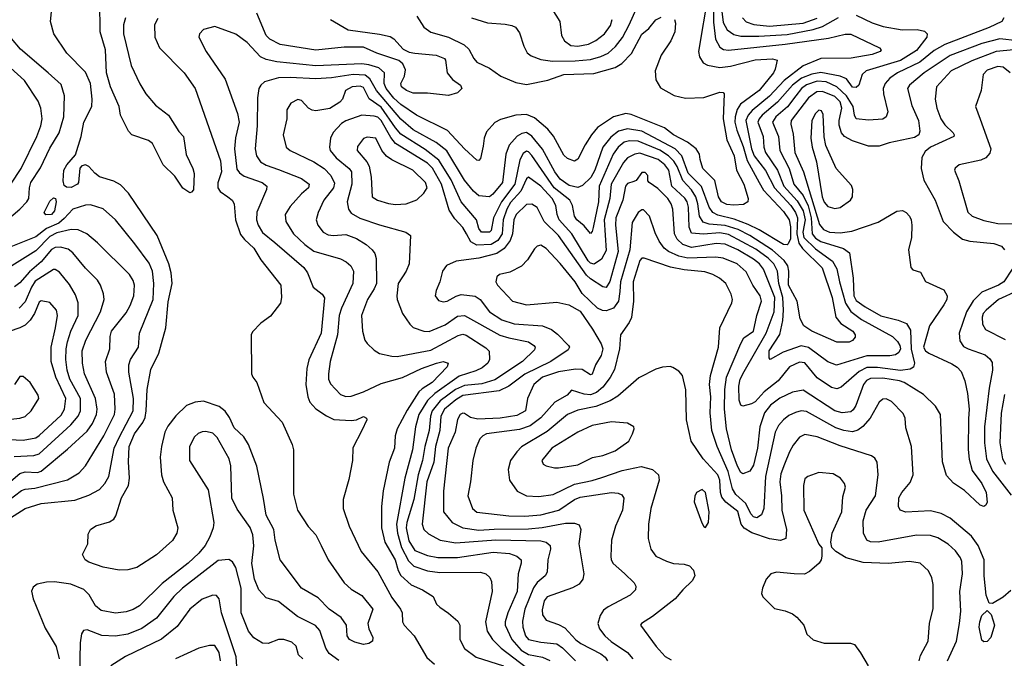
# Model space of a CAD drawing. Extents: x 997028 to 1115134, y 536408 to 618974.
# Tile 425 of 473: x 1097055 to 1102611, y 551048 to 554654. Entities that reach past the tile are written whole.
import ezdxf

# ---------------------------------------------------------------- set-up
doc = ezdxf.new("R2010")
doc.units = 0

msp = doc.modelspace()

# ---------------------------------------------------------------- linework, layer by layer
at = {"layer": '0CON10XD'}
for points in [[(1100939, 554801), (1100884.5, 554475), (1100890, 554445), (1100911.5, 554411.5), (1100936.7, 554396.7), (1101005, 554384.2), (1101065, 554392.2), (1101205, 554427.4), (1101303.2, 554433.2), (1101328.8, 554425), (1101318.2, 554375), (1101307.5, 554355), (1101227.6, 554255), (1101122.4, 554177.6), (1101103, 554147), (1101091.7, 554105), (1101091, 554075), (1101101.1, 554031.1), (1101137.7, 553937.7), (1101159.9, 553859.9), (1101226.9, 553735), (1101252.2, 553692.2), (1101365, 553570.8), (1101397.6, 553525), (1101404.6, 553484.6), (1101403.6, 553416.4), (1101392.1, 553387.9), (1101385, 553382.7), (1101365, 553384.8), (1101227.5, 553467.5), (1101165, 553497.9), (1101087.4, 553527.4), (1100995, 553550), (1100965.2, 553565.2), (1100945.2, 553595), (1100902.7, 553712.7), (1100827, 553787), (1100790.6, 553885), (1100752.9, 553925), (1100565, 554025.4), (1100485, 554038.1), (1100434.6, 554024.6), (1100389.8, 553990.2), (1100345.4, 553934.6), (1100300.5, 553805), (1100277.3, 553762.7), (1100231.5, 553718.5), (1100205, 553706.3), (1100155, 553718), (1100105, 553754.7), (1100074.9, 553794.9), (1100005, 553924.1), (1099945, 553996.8), (1099915, 554016.6), (1099888.1, 554011.9), (1099862.4, 553997.6), (1099817.1, 553945), (1099798.3, 553895), (1099779.5, 553735), (1099725, 553668.8), (1099705, 553654.6), (1099645, 553660.4), (1099615, 553686.2), (1099565, 553748.8), (1099465, 553913.5), (1099405, 553960.9), (1099275, 554033.1), (1099205, 554093.5), (1099067.9, 554255), (1099031, 554321), (1099005, 554341.2), (1098935.7, 554344.3), (1098815, 554326.2), (1098725, 554321.2), (1098581.8, 554328.2), (1098514.7, 554325.3), (1098436.7, 554303.3), (1098414.8, 554285.2), (1098404.6, 554265), (1098395.9, 554214.1), (1098395.3, 554055), (1098382.8, 553925), (1098390.8, 553885), (1098412.8, 553852.7), (1098445, 553832.7), (1098515, 553808.7), (1098645, 553756.9), (1098688.6, 553725), (1098684.3, 553705), (1098645, 553671.1), (1098580.4, 553599.6), (1098552.7, 553555), (1098556.2, 553515), (1098600.4, 553445), (1098664.5, 553384.5), (1098715, 553347.5), (1098864, 553304), (1098897.4, 553287.4), (1098922.5, 553265), (1098938.5, 553235), (1098934.6, 553165), (1098869.8, 553025), (1098857.3, 552985), (1098848.9, 552875), (1098806.2, 552725), (1098797.5, 552655), (1098797.8, 552625), (1098807.6, 552597.6), (1098865, 552537.5), (1098895, 552526.7), (1098925, 552528.5), (1098995, 552552.9), (1099095, 552600), (1099215.2, 552634.8), (1099322.5, 552685), (1099406.2, 552715), (1099445, 552723.5), (1099472, 552715), (1099466.7, 552695), (1099382, 552605), (1099325, 552570.6), (1099307.1, 552552.9), (1099240.5, 552449.5), (1099184.1, 552345), (1099174, 552305), (1099170, 552235), (1099140, 552155), (1099106.4, 551993.6), (1099097.1, 551905), (1099096.7, 551785), (1099114.8, 551704.8), (1099172.9, 551605), (1099189.7, 551545), (1099205, 551515.5), (1099263.4, 551463.4), (1099327.5, 551435), (1099387.3, 551397.3), (1099407.5, 551355), (1099425, 551336.7), (1099475, 551304), (1099527.8, 551257.8), (1099538.5, 551235), (1099538.9, 551155), (1099565, 551102.9), (1099630, 551055), (1099785, 551006.3)], [(1098429.5, 551950.5), (1098392.7, 552132.7), (1098345.7, 552255), (1098319.4, 552299.4), (1098265, 552349.2), (1098238, 552408), (1098213.8, 552443.8), (1098180.6, 552470.6), (1098091.1, 552501.1), (1098045, 552495.6), (1097995, 552475.6), (1097935, 552418.1), (1097890.7, 552359.3), (1097874.4, 552324.4), (1097854.6, 552245), (1097847.9, 552185), (1097854.5, 552084.5), (1097865.7, 552045), (1097915.8, 551955), (1097919.2, 551885), (1097946.9, 551785), (1097940.6, 551755), (1097916.1, 551713.9), (1097826.8, 551633.2), (1097715, 551560.5), (1097665, 551547.8), (1097615, 551546.9), (1097525, 551562.2), (1097445, 551591.9), (1097423.8, 551605), (1097408.8, 551635), (1097440, 551695), (1097440.7, 551749.3), (1097453.3, 551775), (1097484.5, 551795.5), (1097560.8, 551819.2), (1097585.9, 551834.1), (1097597.3, 551852.7), (1097629.2, 551955), (1097669.1, 552025), (1097674.7, 552065.3), (1097667.7, 552157.7), (1097672.3, 552245), (1097703.3, 552315), (1097749.5, 552380.5), (1097762, 552408), (1097769.2, 552445), (1097773, 552567), (1097795, 552680), (1097839.2, 552770.8), (1097854.3, 552825.7), (1097879.1, 552915), (1097891.9, 553061.9), (1097914.1, 553165), (1097909.6, 553225), (1097896.9, 553275), (1097830, 553435), (1097669.4, 553675), (1097622.6, 553722.6), (1097585, 553743.5), (1097505, 553767.8), (1097477.8, 553787.8), (1097445, 553826), (1097425, 553834), (1097405, 553830), (1097394.2, 553815.8), (1097385.7, 553735), (1097380, 553725), (1097345, 553707.3), (1097318.5, 553708.5), (1097305, 553718.8), (1097300, 553745), (1097304.6, 553805.4), (1097321.4, 553835), (1097369.3, 553890.7), (1097400.7, 553995), (1097416.6, 554075), (1097461.6, 554165), (1097464.4, 554205), (1097454.1, 554294.1), (1097425, 554358.5), (1097320, 554465), (1097248.1, 554575), (1097228.1, 554645), (1097242.5, 554775)], [(1097652, 554665), (1097640, 554625), (1097640, 554575), (1097684, 554395), (1097732.1, 554292.1), (1097765.9, 554235.9), (1097821.7, 554171.7), (1097894, 554115), (1097953.4, 554023.4), (1097979.2, 553995), (1097993.2, 553893.2), (1098032, 553815), (1098040, 553785), (1098036.1, 553693.9), (1098025, 553680), (1098015, 553677.5), (1097975, 553703.3), (1097930.3, 553770.3), (1097863.8, 553835), (1097803.3, 553955), (1097782, 553972), (1097686.7, 554005), (1097668, 554025), (1097624, 554115), (1097616, 554165), (1097567.5, 554275), (1097544.2, 554355), (1097538, 554485), (1097509.2, 554585), (1097507.5, 554755)], [(1098808.8, 554655), (1098907.6, 554597.6), (1099085, 554573.6), (1099145, 554558.9), (1099165, 554545.7), (1099218.5, 554488.5), (1099251.9, 554471.9), (1099284.6, 554464.6), (1099405, 554453.3), (1099451.2, 554435), (1099458, 554425), (1099467.5, 554355), (1099497, 554317), (1099542, 554285), (1099548.8, 554265), (1099525, 554242), (1099475, 554227.1), (1099355, 554240), (1099275, 554239.3), (1099237.1, 554255), (1099208.5, 554275), (1099205.5, 554295), (1099226.9, 554335), (1099231.2, 554371.2), (1099216.7, 554405), (1099193.4, 554423.4), (1099070, 554465), (1098995, 554498.5), (1098885, 554499.5), (1098725, 554483.2), (1098525, 554514.6), (1098465.7, 554545), (1098445, 554564.4), (1098392.2, 554692.2)], [(1100969.9, 554725), (1100970.7, 554640.7), (1100980.7, 554545), (1101005, 554499.3), (1101026.4, 554486.4), (1101055, 554481.9), (1101373.9, 554516.1), (1101619.2, 554550.8), (1101713.2, 554573.2), (1101745, 554572.2), (1101906.4, 554496.4), (1101916, 554485), (1101911.2, 554475), (1101865, 554457.5), (1101747.2, 554437.2), (1101575, 554435.3), (1101476.7, 554393.4), (1101368.1, 554311.9), (1101285, 554222), (1101187.8, 554142.2), (1101165.2, 554115), (1101152.5, 554085), (1101185, 553924.5), (1101198.9, 553885), (1101262.6, 553802.6), (1101313.9, 553705), (1101405.7, 553605), (1101433, 553565), (1101444.6, 553535), (1101439.9, 553445), (1101452.1, 553392.1), (1101472.2, 553362.2), (1101583.9, 553253.9), (1101639, 553085), (1101660.8, 552975), (1101689.2, 552939.2), (1101756.7, 552895), (1101770, 552875), (1101768.6, 552861.4), (1101755, 552842.9), (1101735, 552833.3), (1101665, 552833.6), (1101524.3, 552895), (1101480.5, 552925), (1101459.3, 552965), (1101442, 553065), (1101393.6, 553155), (1101394.5, 553235), (1101388.9, 553265), (1101368.7, 553295), (1101303.6, 553353.6), (1101175, 553436), (1101109.1, 553469.1), (1101035, 553492.5), (1100945, 553499.5), (1100911.6, 553511.6), (1100890.1, 553545), (1100882.1, 553615), (1100870, 553655), (1100845, 553693.9), (1100795.9, 553745.9), (1100765, 553825.8), (1100746.5, 553856.5), (1100716.2, 553886.2), (1100667.9, 553917.9), (1100545, 553969.2), (1100495, 553970.6), (1100465, 553962), (1100431.9, 553935), (1100403.6, 553895), (1100324.8, 553715), (1100320.3, 553625), (1100290.8, 553480.8), (1100285, 553458), (1100275, 553447.5), (1100240.2, 553490.2), (1100198.5, 553525), (1100185, 553545.8), (1100173.7, 553605), (1100159.2, 553635), (1100070.6, 553705), (1099945, 553887.8), (1099925, 553909.1), (1099915, 553911.6), (1099895, 553898.5), (1099876.7, 553863.3), (1099849.6, 553725), (1099773.3, 553626.7), (1099728.7, 553535), (1099715, 553464.2), (1099705, 553453.8), (1099660, 553455), (1099645.8, 553475), (1099633.2, 553525), (1099546.6, 553626.6), (1099489.3, 553749.3), (1099420.3, 553860.3), (1099341.9, 553921.9), (1099205, 554008.4), (1099175, 554043), (1099095, 554161.2), (1099027.6, 554207.6), (1098995, 554270.8), (1098975, 554279.8), (1098931.2, 554275), (1098892.9, 554255), (1098875.6, 554205), (1098861.9, 554188.1), (1098805, 554153.3), (1098725, 554139.6), (1098705, 554142.7), (1098684.7, 554154.7), (1098645, 554198.1), (1098625, 554203.1), (1098585, 554184), (1098562.9, 554145), (1098562.5, 554095), (1098542.2, 554005), (1098557.5, 553935), (1098580, 553915), (1098715, 553851.1), (1098772.1, 553815), (1098811.1, 553775), (1098830.7, 553730.7), (1098825.3, 553705), (1098770.9, 553635), (1098739.6, 553565), (1098727.8, 553525), (1098736.9, 553495), (1098767.1, 553455), (1098795, 553439.6), (1098825, 553435.4), (1098895, 553441.8), (1098955, 553419.2), (1099010.6, 553385), (1099044.4, 553355), (1099058.2, 553335), (1099066.6, 553306.6), (1099067.6, 553165), (1099055.6, 553134.4), (1099016.9, 553075), (1098983.6, 552985), (1098988.5, 552895), (1099003.1, 552845), (1099015.5, 552825.5), (1099055, 552788.1), (1099085, 552770), (1099153.9, 552753.9), (1099185, 552753.2), (1099375, 552788), (1099529.7, 552870.3), (1099555, 552878.7), (1099575, 552873.2), (1099685, 552801.1), (1099703.2, 552783.2), (1099705.6, 552735), (1099695.6, 552715), (1099665, 552689.2), (1099629, 552671), (1099535, 552640.6), (1099396.4, 552543.6), (1099355.7, 552504.3), (1099306.6, 552425), (1099288.7, 552355), (1099270.8, 552225), (1099228.1, 552065), (1099181.2, 551805), (1099186.3, 551755), (1099210, 551675), (1099249, 551599), (1099278.6, 551568.6), (1099355, 551542), (1099425, 551533.1), (1099654.1, 551534.1), (1099684.6, 551524.6), (1099707.5, 551505), (1099717, 551483), (1099720, 551425), (1099682.5, 551255), (1099692.5, 551202.5), (1099722.5, 551155), (1099770.7, 551105), (1099915, 550996.9)], [(1099604, 554665), (1099695, 554637.1), (1099795, 554630), (1099832.4, 554622.4), (1099851.9, 554611.9), (1099875, 554580), (1099898.6, 554505), (1099917.6, 554467.6), (1099940.2, 554450.2), (1099995, 554429.2), (1100061.1, 554421.1), (1100188.6, 554421.4), (1100275, 554429.5), (1100334.2, 554445.8), (1100375, 554465.8), (1100416.3, 554503.7), (1100455.5, 554554.5), (1100493.2, 554625), (1100542.7, 554735)], [(1100056.6, 554716.6), (1100103.5, 554645), (1100112.5, 554565), (1100128.5, 554535), (1100165, 554508.2), (1100205, 554505.3), (1100265, 554517.1), (1100305, 554536.7), (1100353.8, 554575), (1100388.1, 554621.9), (1100398.9, 554655)], [(1101015.5, 554715), (1101025, 554639.4), (1101046.6, 554596.6), (1101085, 554570.8), (1101125, 554561.7), (1101225, 554560.7), (1101385, 554571), (1101531.5, 554598.5), (1101584.5, 554615.5), (1101675, 554667.7)], [(1097835, 554661.4), (1097815.6, 554625), (1097816.9, 554555), (1097843.1, 554495), (1097983.5, 554355), (1098045.4, 554265), (1098187.8, 553857.8), (1098193, 553795), (1098172.8, 553732.8), (1098172.1, 553705), (1098185, 553684.4), (1098229.2, 553655), (1098254.3, 553635), (1098264.4, 553615), (1098271.8, 553525), (1098301.4, 553441.4), (1098323, 553413), (1098375.9, 553365), (1098415, 553298.1), (1098528.6, 553155), (1098532.5, 553085), (1098525.7, 553054.3), (1098469.7, 552980.3), (1098415, 552941.2), (1098367.7, 552892.3), (1098360, 552875), (1098363.3, 552655), (1098370, 552635), (1098393.3, 552605), (1098432.5, 552492.5), (1098535, 552381.2), (1098592, 552255), (1098600, 552225), (1098600, 551975), (1098622, 551885), (1098683.2, 551793.2), (1098725, 551746), (1098755.4, 551685.4), (1098795.8, 551605), (1098886, 551475), (1098925, 551438), (1098985, 551403.8), (1099048, 551325), (1099019.6, 551245), (1099024.6, 551214.6), (1099047.5, 551165), (1099046.2, 551145), (1099025, 551131.4), (1098995, 551125.6), (1098945, 551138.6), (1098915, 551154.2), (1098902, 551175), (1098898, 551235), (1098868.8, 551278.8), (1098800.8, 551325), (1098739.5, 551389.5), (1098645, 551444.2), (1098525, 551603.8), (1098495.7, 551715), (1098489.2, 551775), (1098445, 551856.7), (1098429.5, 551950.5)], [(1101775, 554680), (1101865, 554637.6), (1101926.6, 554616.6), (1102035, 554598), (1102118.4, 554598.4), (1102160.2, 554590.2), (1102175.6, 554575), (1102174.6, 554555), (1102115, 554481.1), (1102025, 554423.6), (1101831.1, 554365), (1101808.5, 554345), (1101789.1, 554285), (1101775, 554272.3), (1101755, 554274.1), (1101719.8, 554319.8), (1101685, 554335.6), (1101575, 554356.9), (1101525, 554347), (1101466.1, 554323.9), (1101414.9, 554285.1), (1101331.1, 554188.9), (1101244.4, 554115), (1101227.1, 554095), (1101220.6, 554075), (1101249.5, 553995), (1101254.1, 553934.1), (1101263.1, 553905), (1101331.2, 553805), (1101366.6, 553715), (1101441.2, 553631.2), (1101476.7, 553575), (1101487.4, 553525), (1101473.6, 553455), (1101479.5, 553425), (1101545, 553361.2), (1101641, 553291), (1101665, 553246.9), (1101680, 553175), (1101714.5, 553054.5), (1101745, 553006.6), (1101805, 552961.2), (1101979.4, 552865), (1102007.4, 552837.4), (1102021.6, 552815), (1102024.7, 552795), (1102015.2, 552774.8), (1101997.8, 552762.2), (1101964.2, 552755.8), (1101835, 552756.8), (1101664.2, 552704.2), (1101615, 552722.2), (1101505, 552802.5), (1101465, 552812), (1101362.1, 552777.9), (1101290, 552735), (1101284.5, 552744.5), (1101284.7, 552785), (1101343.7, 552876.3), (1101360.3, 552955), (1101364.1, 553015), (1101361.4, 553085), (1101339, 553165), (1101330.9, 553235), (1101309.8, 553275), (1101277.4, 553307.4), (1101208.7, 553358.7), (1101055, 553441.2), (1101005, 553451.2), (1100913.2, 553443.2), (1100845, 553448.2), (1100832.2, 553482.2), (1100828.1, 553595), (1100821.5, 553625), (1100807.2, 553647.2), (1100735.2, 553715), (1100718.5, 553805), (1100695.1, 553835.1), (1100656.7, 553865), (1100555, 553900), (1100525, 553894.3), (1100484.8, 553875.2), (1100461.3, 553848.6), (1100391.7, 553725), (1100385.7, 553644.3), (1100352.5, 553525), (1100365, 553350.8), (1100338.4, 553301.6), (1100295.6, 553274.4), (1100275, 553279.5), (1100262.4, 553292.4), (1100170.8, 553445), (1100098.7, 553525), (1100087, 553555), (1100080.9, 553605), (1100059.4, 553645), (1099995, 553713.7), (1099925.6, 553764.4), (1099915, 553756.4), (1099883, 553687), (1099825, 553621.7), (1099803, 553585), (1099783.5, 553525), (1099777.4, 553445), (1099752.7, 553407.3), (1099715, 553385.4), (1099635, 553381.4), (1099600.3, 553400.3), (1099575.4, 553445.4), (1099555, 553481.8), (1099510.3, 553530.3), (1099478.7, 553578.7), (1099434.8, 553725), (1099385, 553815.2), (1099355, 553843.4), (1099175.6, 553955.6), (1099148.6, 553988.6), (1099095, 554084.8), (1099075, 554104), (1099055, 554110.4), (1098985, 554115.7), (1098895, 554084.1), (1098871.4, 554068.6), (1098823.4, 554016.6), (1098807.9, 553985), (1098802.3, 553935), (1098806.8, 553915), (1098840.9, 553875), (1098914.1, 553815), (1098926.2, 553795), (1098928.9, 553725), (1098902, 553625), (1098909.6, 553585), (1098925, 553561.5), (1098974.3, 553534.3), (1099085, 553495.9), (1099234, 553455), (1099260.6, 553435), (1099252.3, 553275), (1099236.2, 553235), (1099189.6, 553165), (1099182.7, 553095), (1099184.5, 553075), (1099214.4, 552995), (1099255.3, 552935.3), (1099275, 552916.9), (1099335, 552895.5), (1099365, 552893.9), (1099455, 552930.5), (1099525, 552979.5), (1099565, 552984.7), (1099763.9, 552873.9), (1099815, 552857.2), (1099925.6, 552835.6), (1099956.4, 552815), (1099962.9, 552805), (1099959.7, 552790.2), (1099891.5, 552725), (1099735, 552620.4), (1099661.9, 552598.1), (1099565, 552588.4), (1099513.9, 552566.1), (1099427.8, 552502.2), (1099382.2, 552445), (1099373.6, 552415), (1099365.5, 552335), (1099340.5, 552245), (1099327.9, 552165), (1099303.1, 552085), (1099279, 551945), (1099238.5, 551815), (1099235.7, 551785), (1099251.2, 551711.2), (1099285, 551657.3), (1099355, 551628.1), (1099413.3, 551616.7), (1099525, 551617.2), (1099726.8, 551646.8), (1099819.4, 551639.4), (1099859.4, 551625), (1099884.5, 551605), (1099885.4, 551585), (1099868.1, 551525), (1099862.5, 551425), (1099808.8, 551305), (1099793.7, 551255), (1099794.2, 551235), (1099831.3, 551155), (1099885, 551094.8), (1099925, 551070.7), (1100004.1, 551054.1), (1100046.7, 551036.7)], [(1099295, 554674.4), (1099335, 554611.9), (1099374.7, 554584.7), (1099475, 554555.9), (1099562.2, 554512.2), (1099588.3, 554488.3), (1099616.6, 554435), (1099635, 554413.8), (1099705, 554380), (1099769.2, 554335), (1099855, 554299.2), (1099915, 554287.7), (1100035, 554312), (1100125, 554344.5), (1100295, 554350), (1100415.7, 554384.3), (1100452.9, 554407.1), (1100507.3, 554462.7), (1100565, 554573.6), (1100605.3, 554604.7), (1100645, 554654.4), (1100675, 554667.8)], [(1102607.8, 554665), (1102597.5, 554645), (1102525, 554610), (1102275, 554514.4), (1102215, 554480.2), (1102133.6, 554415), (1102009.1, 554355), (1101965.2, 554324.8), (1101938.9, 554295), (1101928.2, 554265), (1101930, 554235), (1101954.3, 554135), (1101945, 554106.2), (1101925, 554091.9), (1101845, 554086.9), (1101775, 554094.2), (1101765.7, 554115.7), (1101758.7, 554165), (1101720.9, 554225), (1101666.2, 554276.2), (1101605, 554302.8), (1101555, 554307.2), (1101495, 554286.2), (1101466, 554265), (1101434.9, 554225.1), (1101386.7, 554163.2), (1101321, 554105), (1101303.3, 554075), (1101337, 553995), (1101344.4, 553915), (1101397.2, 553815), (1101424.1, 553725), (1101475, 553661.5), (1101503.2, 553603.2), (1101520.6, 553535), (1101525.8, 553445), (1101545, 553420.8), (1101575, 553401.2), (1101703.2, 553363.2), (1101737.1, 553337.1), (1101757.4, 553195), (1101762.3, 553095), (1101775, 553069.7), (1101825, 553032.9), (1101915, 552982), (1102012.1, 552957.9), (1102059.1, 552939.1), (1102081.9, 552901.9), (1102084.5, 552794.4), (1102104.2, 552715), (1102097.8, 552692.3), (1102079.3, 552680.7), (1102026, 552674), (1101895, 552690.7), (1101835, 552691.4), (1101791.2, 552668.8), (1101691.1, 552578.9), (1101665, 552570.4), (1101635, 552578.2), (1101555, 552632), (1101485, 552717.5), (1101455, 552720.3), (1101399.6, 552695), (1101334.1, 552615), (1101256.5, 552553.5), (1101205, 552497.3), (1101185, 552485.4), (1101135, 552472.9), (1101125, 552478), (1101115.3, 552505.3), (1101112.5, 552585), (1101121.1, 552625), (1101142, 552668), (1101266.2, 552885), (1101313.1, 553005), (1101316.8, 553085), (1101251.7, 553245), (1101228.7, 553275), (1101195, 553302), (1101107.3, 553355), (1101035, 553386.5), (1100985, 553390.3), (1100845, 553367.5), (1100797.3, 553385), (1100765.7, 553415.7), (1100748.9, 553445), (1100741.2, 553585), (1100731.7, 553615), (1100712.2, 553645), (1100655, 553701.9), (1100606.7, 553735), (1100600, 553745), (1100600, 553775), (1100585, 553791.2), (1100565, 553792), (1100532.9, 553747.1), (1100519.4, 553740.6), (1100485, 553728.9), (1100473.8, 553715), (1100458.9, 553635), (1100419.3, 553535), (1100416.2, 553495), (1100431.1, 553345), (1100384.4, 553175.6), (1100365, 553142.7), (1100345, 553146.2), (1100275, 553190.9), (1100252.4, 553212.4), (1100094.8, 553435), (1100014.2, 553515), (1099975, 553594.3), (1099945, 553612.3), (1099915, 553610), (1099856.3, 553555), (1099842.5, 553525), (1099835.2, 553445), (1099822.2, 553407.8), (1099788.2, 553361.8), (1099746.5, 553333.5), (1099645, 553307.1), (1099518.3, 553291.7), (1099463.9, 553266.1), (1099440.8, 553235), (1099426, 553175), (1099404, 553125), (1099400, 553095), (1099418.6, 553068.6), (1099445, 553060.9), (1099466, 553065), (1099516.9, 553093.1), (1099545, 553101.8), (1099625, 553093.8), (1099652.3, 553075), (1099705, 553004.1), (1099775, 552958.8), (1099845, 552936.5), (1100005.6, 552925.6), (1100055.2, 552905.2), (1100089.6, 552879.6), (1100151.9, 552815), (1100156.7, 552805), (1100150.4, 552789.6), (1100052.7, 552725), (1099905, 552652.3), (1099815.4, 552585), (1099760.6, 552559.4), (1099555, 552531.8), (1099515, 552508.1), (1099451.5, 552455), (1099430.3, 552415), (1099424.6, 552335), (1099401.8, 552245), (1099391.4, 552155), (1099352, 552045), (1099325.5, 551805), (1099335.4, 551775.4), (1099360.7, 551750.7), (1099428, 551715), (1099515, 551699.8), (1099741.9, 551718.1), (1099995, 551711.7), (1100025, 551703.9), (1100048.9, 551685), (1100050.9, 551665), (1100034.7, 551605.3), (1100031.8, 551535), (1100020.8, 551515), (1099974.5, 551475.5), (1099954.2, 551445.8), (1099905.2, 551325), (1099891.9, 551258.1), (1099893.3, 551225), (1099909.7, 551175), (1099925, 551155.4), (1099995, 551139.3), (1100085, 551130), (1100118.1, 551108.1), (1100192, 551035)], [(1100749.2, 554655), (1100755.6, 554635), (1100751.4, 554585), (1100729.4, 554535)], [(1101134.1, 554664.1), (1101155, 554642.8), (1101197.1, 554627.1), (1101285, 554618.1), (1101475, 554634.4), (1101555, 554662.6)], [(1100729.4, 554535), (1100675.4, 554454.6), (1100640.8, 554365), (1100644, 554315), (1100670.3, 554270.3), (1100747, 554227), (1100812.1, 554212.1), (1100915, 554215.5), (1101005, 554245.7), (1101024, 554244), (1101030, 554235), (1101023.7, 554095), (1101045.6, 553975.6), (1101086, 553885), (1101099.6, 553805), (1101141.4, 553725), (1101165.6, 553645), (1101164.3, 553625.7), (1101138.5, 553611.5), (1101085, 553606.9), (1101045, 553611.4), (1101015, 553626.1), (1100998.3, 553655), (1100976.9, 553746.9), (1100908.8, 553815), (1100895.5, 553865), (1100890, 553895), (1100872.2, 553925), (1100822.3, 553962.3), (1100743.5, 554005), (1100693.9, 554043.9), (1100505, 554120), (1100475, 554125.4), (1100405, 554106.2), (1100314.3, 554045.7), (1100280.5, 554005), (1100245, 553948), (1100205, 553867.5), (1100185, 553855.8), (1100145, 553870.8), (1100125, 553888.6), (1100066.3, 553996.4), (1100035.8, 554035.8), (1099959.7, 554099.8), (1099915, 554119.2), (1099854.7, 554115.3), (1099768.6, 554091.4), (1099735, 554074.3), (1099688.3, 554021.7), (1099675.4, 553984.6), (1099670.2, 553939.8), (1099655, 553870), (1099645, 553860), (1099635, 553860.8), (1099565, 553925.6), (1099468.9, 554028.9), (1099294.5, 554115), (1099205, 554174.8), (1099165, 554211.9), (1099122.9, 554265), (1099111.2, 554295), (1099113.6, 554355), (1099081.7, 554381.7), (1099025, 554400.2), (1098985, 554406.1), (1098725, 554393), (1098505, 554416.8), (1098445, 554429.5), (1098414, 554444), (1098338.9, 554525), (1098275, 554572.9), (1098155.8, 554615.8), (1098091.7, 554598.3), (1098068.8, 554575), (1098066.2, 554555), (1098106, 554475), (1098215, 554318.8), (1098284.1, 554125), (1098292.4, 554075), (1098272, 553988), (1098266.4, 553925), (1098280.7, 553810.7), (1098295, 553790), (1098321.4, 553771.4), (1098422.9, 553735), (1098448.9, 553715), (1098447.5, 553695), (1098392.2, 553567.8), (1098390, 553525), (1098399.7, 553495), (1098425, 553453.6), (1098495, 553395.4), (1098658.8, 553255), (1098679.2, 553225), (1098710.7, 553145), (1098760.6, 553105), (1098774.6, 553084.6), (1098755.2, 552885), (1098687.1, 552732.9), (1098675.7, 552684.3), (1098669.8, 552595), (1098680.7, 552525), (1098691.6, 552495), (1098725, 552457.5), (1098785, 552417.1), (1098827.3, 552397.3), (1098925, 552391.1), (1098955.8, 552394.2), (1098995, 552413.3), (1099012.5, 552405), (1099013.3, 552395), (1098986, 552335), (1098935, 552237.5), (1098932.9, 552165), (1098911.7, 552058.3), (1098880, 551945), (1098880, 551895), (1098914.5, 551795), (1098982.4, 551652.4), (1099075, 551536.9), (1099155, 551392.5), (1099204.4, 551325), (1099213.1, 551305), (1099214.4, 551255), (1099224.4, 551235), (1099280.5, 551175), (1099352.4, 551052.4), (1099395, 551014.5)], [(1096979.3, 553520.7), (1097056.3, 553583.7), (1097095.3, 553625), (1097105.8, 553645), (1097109.2, 553705), (1097117.6, 553735), (1097171.3, 553818.7), (1097225, 553929.5), (1097278, 554015), (1097304, 554105), (1097307.1, 554225), (1097287.8, 554287.7), (1097214.7, 554354.8), (1097058.5, 554488.5), (1097008, 554548)], [(1102686, 554535), (1102585, 554545.5), (1102485, 554520.9), (1102305, 554452.3), (1102158.7, 554355), (1102075.5, 554285), (1102065.4, 554265), (1102089.3, 554169.3), (1102127.2, 554085), (1102133.6, 554025), (1102128.5, 554005), (1102105, 553990), (1101961.3, 553958.7), (1101905, 553940), (1101845, 553941.1), (1101755, 553969.6), (1101708.9, 553995), (1101691.8, 554015), (1101679, 554059), (1101678.4, 554085), (1101693.5, 554155), (1101685, 554190.9), (1101655, 554221.2), (1101585, 554249), (1101552.5, 554247.5), (1101505.9, 554214.1), (1101408.3, 554085), (1101406.2, 554065), (1101418.7, 554008.7), (1101428.8, 553905), (1101477.8, 553795), (1101567.3, 553497.3), (1101589.9, 553469.9), (1101625, 553454.8), (1101685, 553451.4), (1101751.1, 553461.1), (1101898.5, 553511.5), (1102005, 553573.1), (1102036.1, 553576.1), (1102057.1, 553565), (1102075.6, 553545), (1102085.5, 553525), (1102090, 553495), (1102086.7, 553425), (1102070, 553355), (1102082.5, 553255), (1102095, 553242.5), (1102138.3, 553228.3), (1102167, 553177), (1102268.8, 553128.8), (1102289.2, 553095), (1102287.1, 553075), (1102270, 553045), (1102188.2, 552925), (1102154.1, 552805), (1102166.1, 552785), (1102185, 552770.5), (1102315, 552711.4), (1102345, 552692), (1102367.4, 552667.4), (1102388.4, 552615), (1102402.9, 552542.9), (1102412.7, 552455), (1102408.7, 552401.3), (1102407, 552227), (1102412, 552172), (1102429.7, 552109.7), (1102485, 552035.7), (1102507.9, 551985), (1102515, 551930), (1102507.3, 551912.7), (1102495, 551906.2), (1102475, 551914), (1102385.5, 551995.5), (1102325, 552037.1), (1102285, 552080), (1102261.4, 552158.6), (1102250, 552425), (1102222.1, 552472.1), (1102155, 552537.9), (1102045, 552605.2), (1102019.4, 552615), (1101925, 552630.5), (1101855, 552627.5), (1101833.3, 552616.7), (1101816.1, 552595), (1101773.2, 552476.8), (1101758.7, 552451.3), (1101745, 552440.8), (1101695, 552435.3), (1101655, 552445.8), (1101475, 552561.8), (1101415, 552550.9), (1101345, 552516.9), (1101292.1, 552477.9), (1101258, 552435), (1101231.3, 552355), (1101218.5, 552235), (1101195, 552138.8), (1101175, 552106), (1101135, 552090.6), (1101125, 552096.9), (1101105, 552132.5), (1101071.2, 552225), (1101042.8, 552345), (1101032.1, 552455), (1101033.1, 552566.9), (1101043.2, 552635), (1101124.7, 552825.3), (1101141.3, 552858.7), (1101195, 552895.8), (1101214.7, 552985), (1101240.7, 553065), (1101233.4, 553095), (1101191.8, 553155), (1101155, 553231.5), (1101103.6, 553275), (1101025, 553308.3), (1100983, 553313), (1100825, 553308), (1100775, 553318.8), (1100716.2, 553345), (1100691.6, 553365), (1100664, 553404), (1100640.6, 553450.6), (1100608.1, 553545), (1100575, 553580.8), (1100565, 553580.8), (1100545, 553565.6), (1100511.7, 553508.3), (1100498.1, 553355), (1100445.4, 553175), (1100441, 553119), (1100434.3, 553065.7), (1100405, 553025.8), (1100365, 553010.5), (1100342.8, 553012.7), (1100315.3, 553025.3), (1100228.4, 553108.4), (1100189.2, 553175), (1100105, 553277.1), (1100025, 553361.5), (1099995, 553381.1), (1099975, 553375.7), (1099959.5, 553360.5), (1099920.7, 553299.3), (1099886.8, 553263.2), (1099820.9, 553229.1), (1099762.5, 553215), (1099747.7, 553202.3), (1099742, 553175), (1099750.8, 553155), (1099836, 553065), (1099915, 553043.8), (1100085, 553058.9), (1100153.4, 553043.4), (1100218.3, 553008.3), (1100286.1, 552906.1), (1100335.3, 552825), (1100345.3, 552795), (1100335, 552758), (1100304.7, 552705.3), (1100285, 552652.5), (1100275, 552648.6), (1100228.3, 552678.3), (1100191.9, 552681.9), (1100095, 552666.4), (1100004.6, 552635), (1099956.7, 552595), (1099921.1, 552515), (1099908.9, 552445), (1099860.7, 552419.3), (1099765.5, 552404.5), (1099639.1, 552399.1), (1099598, 552408), (1099565, 552430), (1099555, 552432.2), (1099540, 552425), (1099525, 552396.7), (1099512.7, 552325), (1099472.8, 552235), (1099447.1, 551992.9), (1099446.7, 551875), (1099494.8, 551814.8), (1099555, 551784.3), (1099645, 551772.4), (1099731.5, 551778.5), (1099925, 551778.9), (1100003.9, 551786.1), (1100135, 551811.6), (1100185, 551812.2), (1100212.1, 551802.1), (1100220.6, 551775), (1100209.6, 551695), (1100238.5, 551525), (1100233.1, 551495), (1100212.4, 551467.6), (1100175, 551446.7), (1100032, 551395), (1100015, 551373.8), (1100002.2, 551322.2), (1100005, 551293.8), (1100025, 551264), (1100095, 551239.5), (1100130, 551220), (1100193, 551153), (1100222, 551132), (1100334.4, 551074.4), (1100359.1, 551055), (1100370.9, 551035)], [(1102825, 554499.5), (1102565, 554475.5), (1102427.8, 554422.2), (1102310.8, 554365), (1102228.9, 554275), (1102220.7, 554205), (1102229.3, 554155), (1102252.1, 554095), (1102275, 554060.6), (1102322.9, 554015), (1102328.6, 554005), (1102325.7, 553995), (1102193.8, 553935), (1102165, 553910.9), (1102145.6, 553875.6), (1102142.2, 553815), (1102157.5, 553747.5), (1102220.9, 553635), (1102266.5, 553515), (1102324.3, 553454.3), (1102375.7, 553415.7), (1102416, 553404), (1102551.5, 553391.5), (1102595, 553375.5), (1102612.7, 553355)], [(1097004.7, 553725), (1097062.2, 553815), (1097150.6, 553995), (1097174.1, 554055), (1097181.2, 554095), (1097173.3, 554155), (1097159.6, 554195), (1097080.9, 554310.9), (1097001.9, 554381.9)], [(1102644.5, 554354.5), (1102605, 554386.7), (1102575, 554390), (1102515, 554368.8), (1102490.9, 554345), (1102480.4, 554255), (1102447.5, 554165), (1102475, 554093.3), (1102534.2, 553925.8), (1102529.5, 553900.5), (1102507.5, 553875), (1102479.1, 553860.9), (1102355.6, 553834.4), (1102333.2, 553816.8), (1102330, 553805), (1102353.6, 553743.6), (1102405, 553568), (1102428.8, 553545), (1102495, 553520.4), (1102575, 553504.2), (1102770.3, 553500.3)], [(1101655, 553587.5), (1101685, 553594.2), (1101743.3, 553635), (1101753.8, 553655), (1101756.1, 553696.1), (1101748.8, 553718.8), (1101661.2, 553815), (1101603.4, 553943.4), (1101593.7, 553993.7), (1101588.7, 554118.7), (1101580, 554140), (1101565, 554144.3), (1101545, 554124.4), (1101523.9, 554085), (1101519.2, 553985), (1101526.4, 553935), (1101551.6, 553851.6), (1101582.7, 553655), (1101595, 553624.2), (1101615, 553600), (1101655, 553587.5)], [(1099175, 553610.9), (1099235, 553614.4), (1099295, 553637.1), (1099335, 553675.8), (1099353.6, 553705), (1099345.4, 553735), (1099272.2, 553805), (1099155, 553862.5), (1099123.7, 553883.7), (1099097.3, 553915), (1099065, 553985.8), (1099015, 553990.8), (1098995, 553984.2), (1098960.7, 553939.3), (1098958.6, 553915), (1099012.7, 553852.7), (1099026.6, 553826.6), (1099038.7, 553765), (1099044.5, 553654.5), (1099073.8, 553635), (1099135, 553616.5), (1099175, 553610.9)], [(1097202.4, 553552.4), (1097192, 553565), (1097225, 553630), (1097245, 553649.2), (1097256, 553645), (1097259.5, 553625), (1097250.7, 553575), (1097235, 553554), (1097202.4, 553552.4)], [(1096945.4, 551805), (1097085.6, 551895), (1097175, 551922.4), (1097365, 551942), (1097445, 551969.3), (1097505, 552001.2), (1097535.3, 552035), (1097557.2, 552075), (1097587, 552235), (1097616.1, 552296.1), (1097695.2, 552445), (1097697, 552515), (1097671.1, 552665), (1097670.9, 552705), (1097680.4, 552735), (1097725.4, 552805), (1097731.5, 552885), (1097807.2, 553075), (1097812.4, 553165), (1097803.1, 553235), (1097785, 553279.5), (1097705, 553388.5), (1097594.5, 553525), (1097526.3, 553586.3), (1097455, 553608.2), (1097425, 553607.3), (1097355, 553584.7), (1097305, 553532.6), (1097275, 553505.7), (1097205.4, 553474.6), (1097145, 553428.7), (1096985, 553364.7)], [(1096985, 551935.2), (1097065, 551995.3), (1097086, 552004), (1097139.7, 552009.7), (1097325, 552056.7), (1097389.4, 552095), (1097425, 552135.8), (1097530.3, 552305), (1097588.8, 552425), (1097594.2, 552455), (1097589.6, 552539.6), (1097544.1, 552664.1), (1097538, 552725), (1097562.8, 552795), (1097565.9, 552865), (1097572.9, 552895), (1097655, 553000), (1097678.7, 553041.3), (1097698.5, 553095), (1097702.3, 553155), (1097695, 553182), (1097675, 553215.6), (1097494.5, 553395), (1097432.9, 553445), (1097385, 553467.5), (1097345, 553469.7), (1097265, 553451), (1097225, 553430.9), (1097145, 553350), (1096995, 553255.8)], [(1096964.7, 552015), (1097055, 552092.7), (1097085, 552100.5), (1097155, 552097.7), (1097175.5, 552105), (1097325, 552228.5), (1097435, 552330.8), (1097465, 552374.5), (1097488.1, 552425), (1097491.1, 552455), (1097483.3, 552515), (1097421.2, 552655), (1097408.4, 552715), (1097406.8, 552785), (1097427.5, 552845), (1097509.7, 553005), (1097531.2, 553075), (1097526.6, 553106.6), (1097510, 553155), (1097492.9, 553182.9), (1097425, 553250.5), (1097355, 553337.8), (1097328, 553358), (1097285, 553370.2), (1097255, 553368), (1097235, 553357), (1097175, 553286.6), (1097109.3, 553230.7), (1097055, 553168.2), (1097025, 553146.8)], [(1102648.3, 551431.7), (1102605, 551394.3), (1102545, 551357.5), (1102525, 551360), (1102508, 551405), (1102496.4, 551513.6), (1102496.4, 551605), (1102463.2, 551685), (1102425, 551737.3), (1102305, 551840.5), (1102255, 551866.2), (1102195, 551880.4), (1102055, 551874.5), (1102024, 551885), (1102014.3, 551905), (1102015.7, 551955), (1102031.9, 551985), (1102079.4, 552040.6), (1102096.7, 552085), (1102087.5, 552245), (1102055, 552350), (1102051.4, 552405), (1102040.9, 552430.9), (1101975, 552498.6), (1101945, 552512.9), (1101925, 552511.4), (1101904.3, 552495), (1101853.8, 552405), (1101812.8, 552357.2), (1101784, 552336), (1101755, 552327.4), (1101705, 552334.8), (1101660.4, 552350.4), (1101495, 552441.9), (1101465, 552446.4), (1101433.4, 552436.6), (1101395, 552418.9), (1101364.6, 552395), (1101336.9, 552363.1), (1101318.6, 552325), (1101263.4, 552075), (1101254.7, 551895), (1101241.4, 551858.6), (1101215, 551842.5), (1101195, 551846.7), (1101179.6, 551865), (1101152.8, 551922.8), (1101095, 551973.2), (1101077.3, 552005), (1101053.3, 552103.3), (1100989.6, 552245), (1100960.7, 552335), (1100951.3, 552435), (1100953.9, 552525), (1100947.6, 552595), (1100952.1, 552645), (1100998.7, 552805), (1101006.1, 552915), (1101073.6, 553055), (1101077.1, 553075), (1101070, 553105), (1101040, 553165), (1101004.4, 553195), (1100965.2, 553215.2), (1100920.8, 553230.8), (1100805, 553242.6), (1100727.8, 553257.8), (1100578.3, 553308.3), (1100565, 553307.7), (1100553.4, 553295), (1100516.8, 553175), (1100518.5, 553065), (1100507.3, 552972.7), (1100494.8, 552945.2), (1100444.7, 552875.3), (1100439.1, 552795), (1100411.1, 552678.9), (1100386.1, 552633.9), (1100345, 552579.4), (1100310.5, 552549.5), (1100275, 552535.2), (1100239.3, 552539.3), (1100168.3, 552561.7), (1100143.8, 552535), (1100075, 552494), (1099994.6, 552405.4), (1099935, 552360.9), (1099875, 552341.1), (1099688.8, 552315), (1099668, 552305), (1099652, 552288), (1099629.5, 552235), (1099611.8, 552165), (1099599.1, 552045), (1099583.5, 551965), (1099608.9, 551895), (1099635, 551873.9), (1099815, 551853.1), (1099905, 551850.7), (1099995, 551858.1), (1100096.5, 551885), (1100185, 551944.3), (1100217.7, 551957.7), (1100395, 551985.3), (1100431.5, 551981.5), (1100452, 551972), (1100463.1, 551953.1), (1100455.4, 551885), (1100416.9, 551795), (1100394, 551716), (1100390.5, 551625), (1100392.5, 551605), (1100403.6, 551583.6), (1100466.8, 551526.8), (1100522, 551475), (1100532, 551455), (1100530, 551435), (1100500, 551405), (1100375, 551339.1), (1100350, 551320), (1100330.8, 551289.2), (1100316.9, 551245), (1100326.8, 551215), (1100356.2, 551175), (1100392.9, 551142.9), (1100485, 551080.7), (1100513.9, 551045)], [(1097022.6, 552187.4), (1097135, 552193.9), (1097165, 552202.9), (1097344, 552366), (1097384.8, 552415), (1097398, 552445), (1097397.2, 552515), (1097338, 552625), (1097322.8, 552675), (1097315.7, 552735), (1097316.5, 552795), (1097324.3, 552835), (1097343.8, 552895), (1097384.1, 552985), (1097383.8, 553056.2), (1097370.1, 553100.1), (1097335, 553160), (1097278.4, 553228.4), (1097255, 553243.8), (1097245, 553243.9), (1097142.5, 553177.4), (1097121.5, 553145), (1097085, 553061.1), (1097051.4, 553025)], [(1102655.8, 553245), (1102608.2, 553175), (1102578.9, 553155), (1102484, 553116), (1102435, 553066.2), (1102397.2, 553005), (1102355.5, 552885), (1102360.7, 552840.7), (1102379.8, 552809.8), (1102406.2, 552795), (1102502.5, 552762.5), (1102530, 552740), (1102542.1, 552717.9), (1102544.7, 552675), (1102525.6, 552574.4), (1102499.8, 552355), (1102498.7, 552265), (1102510.6, 552175), (1102545, 552105.3), (1102648.7, 551968.7)], [(1102685, 553123.4), (1102578.9, 553075), (1102508.2, 553015), (1102492, 552995), (1102486, 552975), (1102488.5, 552935), (1102504.4, 552905), (1102615, 552848.2)], [(1096955, 552285.8), (1097075, 552280), (1097145, 552293.7), (1097165, 552305.9), (1097288.5, 552421.5), (1097306.7, 552455), (1097314.8, 552515), (1097257.7, 552635), (1097231.5, 552725), (1097232.2, 552805), (1097257.2, 552915), (1097268.7, 552985), (1097261.8, 553015), (1097225, 553056.9), (1097175, 553067.1), (1097165, 553059.2), (1097137.5, 552995), (1097113, 552957), (1097085, 552930), (1097055, 552914.7), (1096995, 552893.2)], [(1101371.4, 552145), (1101349.7, 552090.3), (1101343.8, 552045), (1101354.2, 551965), (1101355.9, 551884.1), (1101382.5, 551775), (1101377.5, 551725), (1101347.3, 551712.7), (1101285, 551723.2), (1101186.6, 551756.6), (1101142.9, 551782.9), (1101125.2, 551805.2), (1101106.8, 551876.8), (1101039.9, 551929.9), (1101017.8, 551957.8), (1101009.4, 551985), (1101006.4, 552055), (1100995.1, 552085.1), (1100912.2, 552175), (1100843.6, 552275), (1100816.9, 552395), (1100814.6, 552564.6), (1100795.6, 552645), (1100775, 552669.2), (1100740.3, 552690.3), (1100725, 552696), (1100682.3, 552692.3), (1100645, 552680.6), (1100548.5, 552631.5), (1100430.9, 552529.1), (1100387, 552503), (1100305, 552470.9), (1100205, 552448.7), (1100146.4, 552425), (1100030.3, 552329.7), (1099887.2, 552242.8), (1099859.6, 552215), (1099824.5, 552165), (1099810.5, 552115), (1099819.4, 552055), (1099862.5, 551992.5), (1099915.4, 551965.4), (1099985, 551961.6), (1100065, 551974.1), (1100185, 552031.7), (1100285, 552051.7), (1100339.1, 552069.1), (1100455, 552108.9), (1100561.4, 552131.4), (1100625, 552114.4), (1100660, 552085), (1100663.1, 552055), (1100616.5, 551893.5), (1100602.5, 551805), (1100600.5, 551725), (1100615.6, 551665), (1100645, 551625.7), (1100705, 551597.5), (1100745, 551583.5), (1100805, 551579.5), (1100835, 551571.1), (1100856.7, 551546.7), (1100864, 551515), (1100850, 551485), (1100796.7, 551435), (1100754.4, 551385), (1100626.1, 551283.9), (1100563.8, 551245), (1100558.8, 551235), (1100646.9, 551115), (1100698, 551058), (1100730.7, 551040.7)], [(1096905, 552387.1), (1097055, 552403.6), (1097085, 552414.5), (1097120, 552445), (1097162.5, 552515), (1097158, 552535), (1097113.3, 552605), (1097075, 552640), (1097055, 552640), (1097025, 552593.8)], [(1102611.4, 552538.6), (1102592.5, 552432.5), (1102585.3, 552265), (1102600.6, 552175), (1102618.2, 552145)], [(1100073, 552123), (1100095, 552124.5), (1100205, 552140.3), (1100287.9, 552182.1), (1100345, 552194.4), (1100415, 552220.5), (1100491.2, 552275), (1100513.3, 552315), (1100522.5, 552345), (1100520, 552355), (1100485, 552376.2), (1100394.2, 552384.2), (1100285, 552362.1), (1100205, 552325.5), (1100057.1, 552235), (1100001.4, 552165), (1100008, 552145), (1100025, 552135.6), (1100073, 552123)], [(1098856.3, 551036.3), (1098800.7, 551075), (1098781.4, 551105), (1098747.4, 551205), (1098724, 551234), (1098622.5, 551285), (1098515, 551369.5), (1098445, 551389.4), (1098403.5, 551435), (1098379.3, 551495), (1098364.2, 551584.2), (1098376.6, 551683.4), (1098370.3, 551745), (1098355, 551787.1), (1098281.2, 551891.2), (1098252, 551952), (1098246.2, 552135), (1098236.2, 552175), (1098169.6, 552295), (1098145, 552320.6), (1098105, 552328.9), (1098085, 552326.7), (1098061.9, 552318.1), (1098041.4, 552298.6), (1098013.3, 552245), (1098012.7, 552165), (1098119.1, 551999.1), (1098149.4, 551815), (1098146.7, 551785), (1098127.1, 551735), (1098101.1, 551685), (1098065, 551641.2), (1098005.2, 551584.8), (1097859, 551471), (1097730, 551345), (1097695, 551323.8), (1097655, 551310), (1097595, 551302.5), (1097515, 551318.8), (1097481.5, 551345), (1097447.4, 551407.4), (1097416.2, 551436.2), (1097343, 551467), (1097250.6, 551479.4), (1097205, 551479.1), (1097153, 551467), (1097130.4, 551449.6), (1097122.1, 551427.9), (1097130, 551385), (1097198.2, 551218.2), (1097260, 551115), (1097276.7, 551045)], [(1102290.4, 551035), (1102341.3, 551145), (1102358.8, 551245), (1102364.7, 551315), (1102360.3, 551425), (1102375.9, 551525), (1102371.3, 551595), (1102363.2, 551615), (1102334.6, 551655), (1102295, 551692.1), (1102235, 551728.2), (1102195, 551741.8), (1102115, 551744), (1101900, 551705), (1101855, 551705.4), (1101834.5, 551715), (1101816.4, 551755), (1101814.7, 551824.7), (1101831.7, 551885), (1101883.3, 551965), (1101899.1, 552085), (1101893.1, 552155), (1101879.4, 552179.4), (1101862.3, 552192.3), (1101685, 552247.9), (1101555, 552298.7), (1101485, 552312.7), (1101455, 552297.8), (1101418.7, 552251.3), (1101397.8, 552215), (1101371.4, 552145)], [(1102130, 551035), (1102138.1, 551065), (1102180.6, 551145), (1102188.1, 551245), (1102208.7, 551328.7), (1102208.9, 551465), (1102202.4, 551502.4), (1102183, 551543), (1102136.4, 551586.4), (1102075, 551595.6), (1101955, 551583.8), (1101815, 551590.3), (1101718.8, 551615), (1101660.9, 551650.9), (1101636.7, 551675), (1101632.5, 551705), (1101640, 551755), (1101694, 551875), (1101700.5, 551959.5), (1101713.8, 552015), (1101710, 552035), (1101686.2, 552065), (1101645, 552089.2), (1101565, 552098), (1101502.5, 552075), (1101485, 552062.5), (1101477.1, 552025), (1101478.9, 551885), (1101565, 551692.5), (1101581.7, 551671.7), (1101581.2, 551625), (1101578, 551605), (1101566, 551585), (1101511.7, 551538.3), (1101483, 551523), (1101425, 551525.5), (1101325, 551534), (1101292.5, 551525), (1101266.7, 551495), (1101246.7, 551445), (1101240, 551415), (1101247.5, 551395), (1101315, 551330), (1101375, 551316.2), (1101415, 551299.2), (1101440.3, 551280.3), (1101480, 551235), (1101496.7, 551185), (1101532.5, 551152.5), (1101594.3, 551134.3), (1101743, 551133), (1101765, 551125.7), (1101800.2, 551080.2), (1101842.5, 551005)], [(1100925, 551787.5), (1100942, 551815), (1100945.6, 551875), (1100925, 551983.8), (1100905, 552001.4), (1100874, 551985), (1100863.9, 551963.9), (1100861.2, 551931.2), (1100903.4, 551813.4), (1100915, 551792.5), (1100925, 551787.5)], [(1098652.5, 551045), (1098628.8, 551068.8), (1098615, 551116.7), (1098589.7, 551139.7), (1098545, 551153.8), (1098515.9, 551154.1), (1098457.5, 551132.5), (1098425, 551134.5), (1098375, 551164.3), (1098345, 551200.8), (1098304.7, 551305), (1098304.2, 551445), (1098275, 551561.4), (1098255, 551593.3), (1098235.4, 551605.4), (1098175, 551600), (1097972.7, 551445), (1097925, 551396.8), (1097826.9, 551275), (1097743.2, 551216.8), (1097665, 551184.2), (1097595, 551173.3), (1097517.4, 551177.4), (1097435, 551208.6), (1097414.2, 551205.8), (1097402.9, 551187.1), (1097396.2, 551135), (1097391.7, 550958.3)], [(1098281.6, 550975), (1098276.6, 551056.6), (1098194.2, 551305), (1098180, 551385), (1098165, 551402.5), (1098145, 551404.3), (1098085, 551382.9), (1098015, 551326.7), (1097942.7, 551227.3), (1097855, 551156.1), (1097651.2, 551058.8), (1097569.2, 551005)], [(1102495, 551142), (1102485, 551151.2), (1102469.7, 551225), (1102472.2, 551255), (1102485, 551290), (1102515, 551317.5), (1102535.9, 551295.9), (1102555.6, 551235), (1102535, 551166.7), (1102515, 551144), (1102495, 551142)], [(1098188.7, 551035), (1098180.5, 551080.5), (1098155, 551121.1), (1098125, 551121.5), (1098065, 551106.2), (1097934.3, 551045.7)]]:
    msp.add_lwpolyline(points, dxfattribs=at)

doc.saveas('drawing.dxf')
